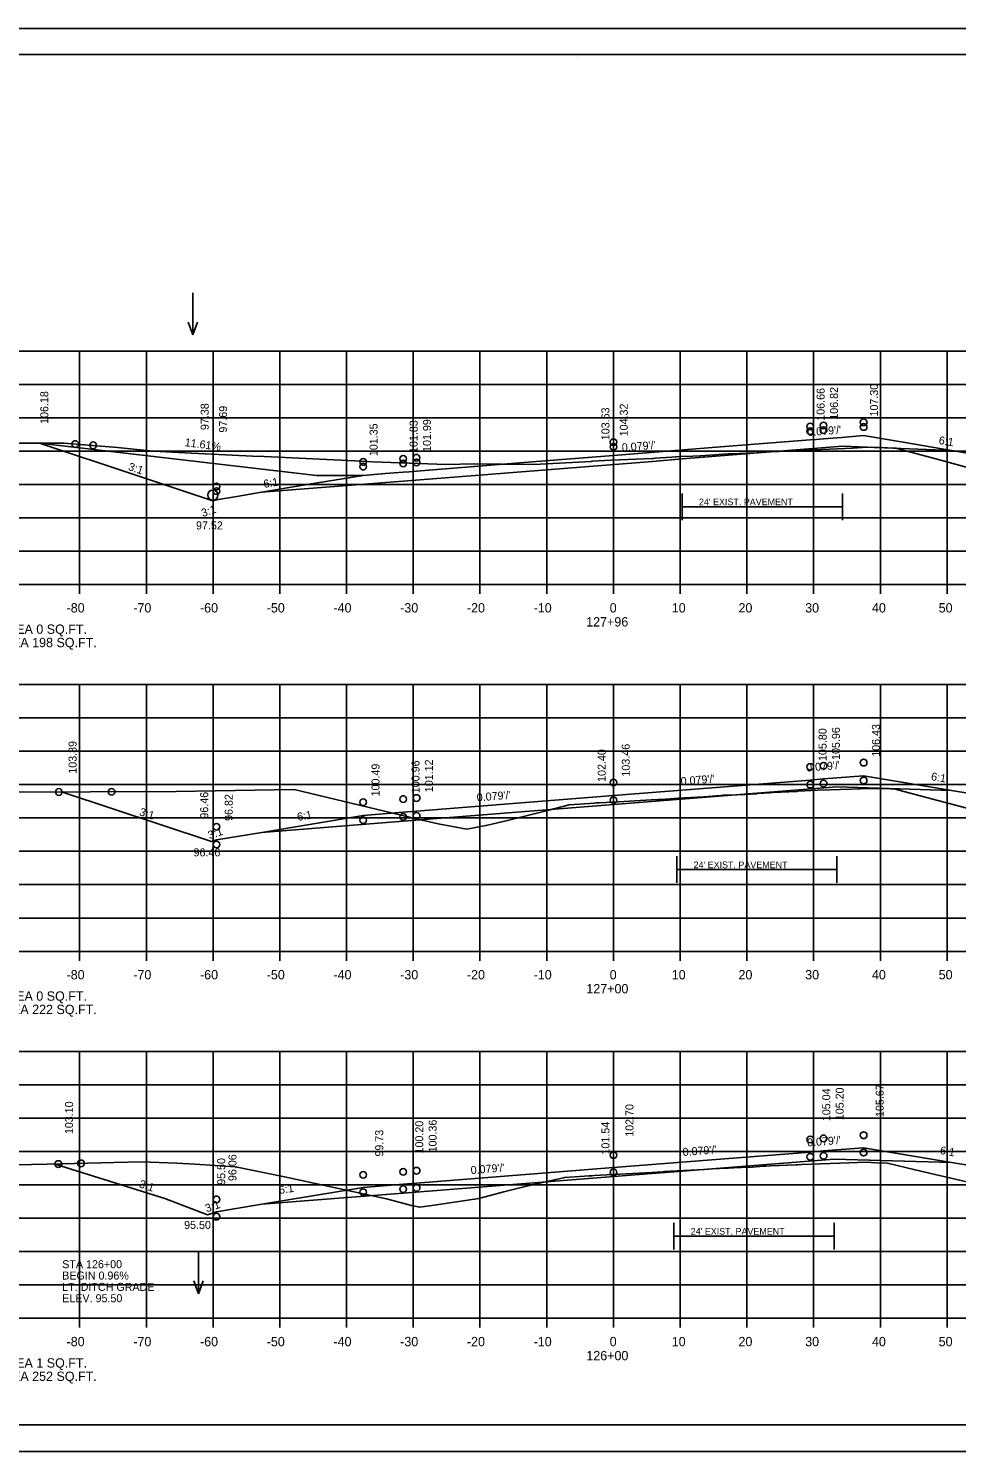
# Model space of a CAD drawing. Extents: x 1175611 to 1176402, y -433344 to -416213.
# Drawn here: x 1175693.3 to 1175832.4, y -431210.2 to -430996.8 of the extents above; entities that cross this region are included whole.
import ezdxf

# ---------------------------------------------------------------- set-up
doc = ezdxf.new("R2010")
doc.units = 0
for name, color, linetype in [('Default', 7, 'Continuous'), ('R_Alt Surface', 7, 'Continuous'), ('R_Axis', 7, 'Continuous'), ('R_Axis Annot', 7, 'Continuous'), ('R_Border', 7, 'Continuous'), ('R_Draft', 7, 'Continuous'), ('R_Drive', 7, 'Continuous'), ('R_Exist Surface', 7, 'Continuous'), ('R_Fin Surface', 7, 'Continuous'), ('R_Grid', 7, 'Continuous'), ('R_No Plot', 7, 'Continuous'), ('R_Water', 7, 'Continuous'), ('R_Water Annot', 7, 'Continuous'), ('R_Xsect Elev', 7, 'Continuous'), ('R_Xsect Slope', 7, 'Continuous')]:
    doc.layers.add(name, color=color, linetype=linetype)

msp = doc.modelspace()

# ---------------------------------------------------------------- linework, layer by layer
at = {"layer": 'R_Alt Surface'}
for points in [[(1175728.24, -431066.35), (1175749.47, -431064.67), (1175786.8, -431061.71), (1175791.28, -431061.35), (1175815.28, -431059.45), (1175831.62, -431060.06)], [(1175728.25, -431117.33), (1175749.47, -431115.65), (1175790.47, -431112.41), (1175814.47, -431110.5), (1175831.62, -431111.04)], [(1175728.25, -431173.09), (1175749.47, -431171.41), (1175786.73, -431168.47), (1175786.73, -431168.46), (1175790.04, -431168.2), (1175814.04, -431166.3), (1175831.62, -431166.8)]]:
    msp.add_lwpolyline(points, dxfattribs=at)
at = {"layer": 'R_Axis'}
for p, q in [((1175640.97, -431080.17), (1175920.97, -431080.17)), ((1175700.97, -431081.57), (1175700.97, -431080.17)), ((1175710.97, -431081.57), (1175710.97, -431080.17)), ((1175720.97, -431081.57), (1175720.97, -431080.17)), ((1175730.97, -431081.57), (1175730.97, -431080.17)), ((1175740.97, -431081.57), (1175740.97, -431080.17)), ((1175750.97, -431081.57), (1175750.97, -431080.17)), ((1175760.97, -431081.57), (1175760.97, -431080.17)), ((1175770.97, -431081.57), (1175770.97, -431080.17)), ((1175780.97, -431081.57), (1175780.97, -431080.17)), ((1175790.97, -431081.57), (1175790.97, -431080.17)), ((1175800.97, -431081.57), (1175800.97, -431080.17)), ((1175810.97, -431081.57), (1175810.97, -431080.17)), ((1175820.97, -431081.57), (1175820.97, -431080.17)), ((1175830.97, -431081.57), (1175830.97, -431080.17)), ((1175640.97, -431135.17), (1175920.97, -431135.17)), ((1175700.97, -431136.57), (1175700.97, -431135.17)), ((1175710.97, -431136.57), (1175710.97, -431135.17)), ((1175720.97, -431136.57), (1175720.97, -431135.17)), ((1175730.97, -431136.57), (1175730.97, -431135.17)), ((1175740.97, -431136.57), (1175740.97, -431135.17)), ((1175750.97, -431136.57), (1175750.97, -431135.17)), ((1175760.97, -431136.57), (1175760.97, -431135.17)), ((1175770.97, -431136.57), (1175770.97, -431135.17)), ((1175780.97, -431136.57), (1175780.97, -431135.17)), ((1175790.97, -431136.57), (1175790.97, -431135.17)), ((1175800.97, -431136.57), (1175800.97, -431135.17)), ((1175810.97, -431136.57), (1175810.97, -431135.17)), ((1175820.97, -431136.57), (1175820.97, -431135.17)), ((1175830.97, -431136.57), (1175830.97, -431135.17)), ((1175640.97, -431190.17), (1175920.97, -431190.17)), ((1175700.97, -431191.57), (1175700.97, -431190.17)), ((1175710.97, -431191.57), (1175710.97, -431190.17)), ((1175720.97, -431191.57), (1175720.97, -431190.17)), ((1175730.97, -431191.57), (1175730.97, -431190.17)), ((1175740.97, -431191.57), (1175740.97, -431190.17)), ((1175750.97, -431191.57), (1175750.97, -431190.17)), ((1175760.97, -431191.57), (1175760.97, -431190.17)), ((1175770.97, -431191.57), (1175770.97, -431190.17)), ((1175780.97, -431191.57), (1175780.97, -431190.17)), ((1175790.97, -431191.57), (1175790.97, -431190.17)), ((1175800.97, -431191.57), (1175800.97, -431190.17)), ((1175810.97, -431191.57), (1175810.97, -431190.17)), ((1175820.97, -431191.57), (1175820.97, -431190.17)), ((1175830.97, -431191.57), (1175830.97, -431190.17))]:
    msp.add_line(p, q, dxfattribs=at)
at = {"layer": 'R_Border'}
for p, q in [((1175622.97, -431000.71), (1175939.15, -431000.71)), ((1175775.49, -431000.97), (1175775.49, -431000.97)), ((1175775.49, -431000.97), (1175775.49, -431000.97)), ((1175939.15, -431206.17), (1175622.97, -431206.17))]:
    msp.add_line(p, q, dxfattribs=at)
at = {"layer": 'R_Draft'}
for p, q in [((1175803.28, -431068.51), (1175791.28, -431068.51)), ((1175803.28, -431068.51), (1175815.28, -431068.51)), ((1175802.47, -431122.92), (1175790.47, -431122.92)), ((1175802.47, -431122.92), (1175814.47, -431122.92)), ((1175802.04, -431177.86), (1175790.04, -431177.86)), ((1175802.04, -431177.86), (1175814.04, -431177.86))]:
    msp.add_line(p, q, dxfattribs=at)
for points in [[(1175791.28, -431070.51), (1175791.28, -431066.51)], [(1175815.28, -431070.51), (1175815.28, -431066.51)], [(1175790.47, -431124.92), (1175790.47, -431120.92)], [(1175814.47, -431124.92), (1175814.47, -431120.92)], [(1175790.04, -431179.86), (1175790.04, -431175.86)], [(1175814.04, -431179.86), (1175814.04, -431175.86)]]:
    msp.add_lwpolyline(points, dxfattribs=at)
at = {"layer": 'R_Drive'}
msp.add_lwpolyline([(1175743.47, -431063.81), (1175736.47, -431063.81), (1175694.96, -431058.99)], dxfattribs=at)
at = {"layer": 'R_Exist Surface'}
for points in [[(1175682.14, -431059), (1175698.58, -431058.98), (1175706.66, -431059.62), (1175711.5, -431060.15), (1175712.14, -431060.18), (1175716.75, -431060.43), (1175726.87, -431060.92), (1175728.64, -431061), (1175742.19, -431061.65), (1175744.84, -431061.76), (1175755.88, -431062.16), (1175760.16, -431062.06), (1175764.22, -431062.15), (1175769.02, -431062.16), (1175777.63, -431061.73), (1175777.77, -431061.69), (1175778.73, -431061.63), (1175780.62, -431061.54), (1175786.8, -431061.27), (1175787.01, -431061.26), (1175787.24, -431061.25), (1175789.71, -431061.08), (1175790.9, -431061), (1175792.86, -431060.92), (1175793.97, -431060.87), (1175796.19, -431060.71), (1175797.37, -431060.62), (1175798.18, -431060.59), (1175798.58, -431060.57), (1175801.16, -431060.47), (1175802.5, -431060.41), (1175803.12, -431060.37), (1175804.3, -431060.3), (1175805.75, -431060.25), (1175808.5, -431060.16), (1175809.33, -431060.09), (1175809.81, -431060.05), (1175809.82, -431060.05), (1175816.83, -431059.72), (1175818.27, -431059.65), (1175819.57, -431059.6), (1175820.02, -431059.61), (1175820.77, -431059.63), (1175823.28, -431059.72), (1175829.85, -431061.5), (1175837.3, -431063.51)], [(1175676.67, -431111.37), (1175715.44, -431111.21), (1175733.13, -431110.92), (1175751.65, -431115.35), (1175754.72, -431116.06), (1175759, -431116.84), (1175762.12, -431116.24), (1175764.89, -431115.61), (1175771.09, -431114.05), (1175774.34, -431113.21), (1175777.4, -431112.98), (1175778.07, -431112.93), (1175778.31, -431112.91), (1175778.9, -431112.88), (1175781.73, -431112.73), (1175786.64, -431112.47), (1175787.69, -431112.41), (1175788.21, -431112.38), (1175790.68, -431112.2), (1175793.51, -431112.06), (1175793.88, -431112.04), (1175797.07, -431111.8), (1175797.43, -431111.77), (1175797.53, -431111.77), (1175798.27, -431111.74), (1175798.49, -431111.73), (1175800.41, -431111.64), (1175800.64, -431111.63), (1175802.41, -431111.53), (1175802.61, -431111.51), (1175804.39, -431111.39), (1175804.87, -431111.37), (1175808.44, -431111.19), (1175808.55, -431111.18), (1175809.67, -431111.1), (1175811.6, -431111.03), (1175816.65, -431110.86), (1175819.4, -431110.75), (1175820.31, -431110.78), (1175822.47, -431110.82), (1175822.95, -431110.83), (1175823.72, -431111.03), (1175837.13, -431114.57)], [(1175675.07, -431167.5), (1175696.11, -431167.09), (1175710.21, -431166.7), (1175715.53, -431166.91), (1175718.22, -431167.08), (1175724.33, -431167.48), (1175731.65, -431168.97), (1175746.97, -431172.26), (1175750.73, -431173.29), (1175751.93, -431173.53), (1175754.43, -431173.15), (1175760.79, -431172.23), (1175764.55, -431171.23), (1175766.53, -431170.7), (1175768.78, -431170.18), (1175773.66, -431169.05), (1175776.65, -431168.88), (1175777.28, -431168.84), (1175777.45, -431168.83), (1175777.75, -431168.81), (1175778.09, -431168.79), (1175786.73, -431168.3), (1175788.31, -431168.2), (1175788.63, -431168.18), (1175789.52, -431168.14), (1175794.57, -431167.87), (1175796.41, -431167.74), (1175796.86, -431167.71), (1175797.81, -431167.67), (1175797.93, -431167.66), (1175798.22, -431167.65), (1175799.8, -431167.59), (1175800.12, -431167.58), (1175801.8, -431167.51), (1175803.48, -431167.39), (1175803.83, -431167.36), (1175804.5, -431167.33), (1175808.37, -431167.16), (1175808.53, -431167.15), (1175809.2, -431167.12), (1175816.25, -431166.89), (1175818.99, -431166.79), (1175819.6, -431166.81), (1175820.39, -431166.86), (1175822.04, -431166.94), (1175826.17, -431167.93), (1175834.32, -431169.84)]]:
    msp.add_lwpolyline(points, dxfattribs=at)
at = {"layer": 'R_Fin Surface'}
for points in [[(1175694.96, -431058.99), (1175709.41, -431063.8), (1175720.95, -431067.65), (1175721.47, -431067.47), (1175724.52, -431066.97), (1175728.24, -431066.35), (1175735.09, -431065.2), (1175743.47, -431063.81), (1175746.75, -431063.55), (1175749.47, -431063.33), (1175750.37, -431063.26), (1175751.47, -431063.17), (1175767.52, -431061.9), (1175780.97, -431060.84), (1175797.02, -431059.56), (1175810.47, -431058.5), (1175811.37, -431058.43), (1175812.47, -431058.34), (1175815.18, -431058.13), (1175818.47, -431057.86), (1175824.39, -431058.85), (1175831.62, -431060.06), (1175836.46, -431060.86)], [(1175694.96, -431058.99), (1175709.41, -431063.8), (1175720.95, -431067.65), (1175721.47, -431067.47), (1175724.52, -431066.97), (1175728.24, -431066.35), (1175735.09, -431065.2), (1175743.47, -431063.81), (1175746.75, -431063.55), (1175749.47, -431063.33), (1175750.37, -431063.26), (1175751.47, -431063.17), (1175767.52, -431061.9), (1175780.97, -431060.84), (1175797.02, -431059.56), (1175810.47, -431058.5), (1175811.37, -431058.43), (1175812.47, -431058.34), (1175815.18, -431058.13), (1175818.47, -431057.86), (1175824.39, -431058.85), (1175831.62, -431060.06), (1175836.46, -431060.86)], [(1175698.42, -431111.28), (1175720.72, -431118.71), (1175721.47, -431118.46), (1175728.25, -431117.33), (1175743.47, -431114.8), (1175749.47, -431114.32), (1175751.47, -431114.16), (1175780.97, -431111.82), (1175810.47, -431109.49), (1175812.47, -431109.33), (1175818.47, -431108.85), (1175831.62, -431111.04), (1175840.47, -431112.52), (1175857.95, -431118.35)], [(1175698.42, -431111.28), (1175720.72, -431118.71), (1175721.47, -431118.46), (1175728.25, -431117.33), (1175743.47, -431114.8), (1175749.47, -431114.32), (1175751.47, -431114.16), (1175780.97, -431111.82), (1175810.47, -431109.49), (1175812.47, -431109.33), (1175818.47, -431108.85), (1175831.62, -431111.04), (1175840.47, -431112.52), (1175857.95, -431118.35)], [(1175697.3, -431167.06), (1175713.76, -431172.21), (1175720.13, -431174.67), (1175721.47, -431174.22), (1175728.25, -431173.09), (1175743.47, -431170.56), (1175749.47, -431170.08), (1175751.47, -431169.92), (1175780.97, -431167.58), (1175810.47, -431165.25), (1175812.47, -431165.09), (1175818.47, -431164.61), (1175831.62, -431166.8), (1175840.47, -431168.28), (1175863.37, -431175.91)], [(1175697.3, -431167.06), (1175713.76, -431172.21), (1175720.13, -431174.67), (1175721.47, -431174.22), (1175728.25, -431173.09), (1175743.47, -431170.56), (1175749.47, -431170.08), (1175751.47, -431169.92), (1175780.97, -431167.58), (1175810.47, -431165.25), (1175812.47, -431165.09), (1175818.47, -431164.61), (1175831.62, -431166.8), (1175840.47, -431168.28), (1175863.37, -431175.91)]]:
    msp.add_lwpolyline(points, dxfattribs=at)
at = {"layer": 'R_Grid'}
for p, q in [((1175640.97, -431045.17), (1175920.97, -431045.17)), ((1175700.97, -431080.17), (1175700.97, -431045.17)), ((1175710.97, -431080.17), (1175710.97, -431045.17)), ((1175720.97, -431080.17), (1175720.97, -431045.17)), ((1175730.97, -431080.17), (1175730.97, -431045.17)), ((1175740.97, -431080.17), (1175740.97, -431045.17)), ((1175750.97, -431080.17), (1175750.97, -431045.17)), ((1175760.97, -431080.17), (1175760.97, -431045.17)), ((1175770.97, -431080.17), (1175770.97, -431045.17)), ((1175780.97, -431080.17), (1175780.97, -431045.17)), ((1175790.97, -431080.17), (1175790.97, -431045.17)), ((1175800.97, -431080.17), (1175800.97, -431045.17)), ((1175810.97, -431080.17), (1175810.97, -431045.17)), ((1175820.97, -431080.17), (1175820.97, -431045.17)), ((1175830.97, -431080.17), (1175830.97, -431045.17)), ((1175640.97, -431050.17), (1175920.97, -431050.17)), ((1175640.97, -431055.17), (1175920.97, -431055.17)), ((1175640.97, -431060.17), (1175920.97, -431060.17)), ((1175640.97, -431065.17), (1175920.97, -431065.17)), ((1175640.97, -431070.17), (1175920.97, -431070.17)), ((1175640.97, -431075.17), (1175920.97, -431075.17)), ((1175640.97, -431080.17), (1175920.97, -431080.17)), ((1175640.97, -431095.17), (1175920.97, -431095.17)), ((1175700.97, -431135.17), (1175700.97, -431095.17)), ((1175710.97, -431135.17), (1175710.97, -431095.17)), ((1175720.97, -431135.17), (1175720.97, -431095.17)), ((1175730.97, -431135.17), (1175730.97, -431095.17)), ((1175740.97, -431135.17), (1175740.97, -431095.17)), ((1175750.97, -431135.17), (1175750.97, -431095.17)), ((1175760.97, -431135.17), (1175760.97, -431095.17)), ((1175770.97, -431135.17), (1175770.97, -431095.17)), ((1175780.97, -431135.17), (1175780.97, -431095.17)), ((1175790.97, -431135.17), (1175790.97, -431095.17)), ((1175800.97, -431135.17), (1175800.97, -431095.17)), ((1175810.97, -431135.17), (1175810.97, -431095.17)), ((1175820.97, -431135.17), (1175820.97, -431095.17)), ((1175830.97, -431135.17), (1175830.97, -431095.17)), ((1175640.97, -431100.17), (1175920.97, -431100.17)), ((1175640.97, -431105.17), (1175920.97, -431105.17)), ((1175640.97, -431110.17), (1175920.97, -431110.17)), ((1175640.97, -431115.17), (1175920.97, -431115.17)), ((1175640.97, -431120.17), (1175920.97, -431120.17)), ((1175640.97, -431125.17), (1175920.97, -431125.17)), ((1175640.97, -431130.17), (1175920.97, -431130.17)), ((1175640.97, -431135.17), (1175920.97, -431135.17)), ((1175640.97, -431150.17), (1175920.97, -431150.17)), ((1175700.97, -431190.17), (1175700.97, -431150.17)), ((1175710.97, -431190.17), (1175710.97, -431150.17)), ((1175720.97, -431190.17), (1175720.97, -431150.17)), ((1175730.97, -431190.17), (1175730.97, -431150.17)), ((1175740.97, -431190.17), (1175740.97, -431150.17)), ((1175750.97, -431190.17), (1175750.97, -431150.17)), ((1175760.97, -431190.17), (1175760.97, -431150.17)), ((1175770.97, -431190.17), (1175770.97, -431150.17)), ((1175780.97, -431190.17), (1175780.97, -431150.17)), ((1175790.97, -431190.17), (1175790.97, -431150.17)), ((1175800.97, -431190.17), (1175800.97, -431150.17)), ((1175810.97, -431190.17), (1175810.97, -431150.17)), ((1175820.97, -431190.17), (1175820.97, -431150.17)), ((1175830.97, -431190.17), (1175830.97, -431150.17)), ((1175640.97, -431155.17), (1175920.97, -431155.17)), ((1175640.97, -431160.17), (1175920.97, -431160.17)), ((1175640.97, -431165.17), (1175920.97, -431165.17)), ((1175640.97, -431170.17), (1175920.97, -431170.17)), ((1175640.97, -431175.17), (1175920.97, -431175.17)), ((1175640.97, -431180.17), (1175920.97, -431180.17)), ((1175640.97, -431185.17), (1175920.97, -431185.17)), ((1175640.97, -431190.17), (1175920.97, -431190.17))]:
    msp.add_line(p, q, dxfattribs=at)
at = {"layer": 'R_No Plot'}
for p, q in [((1175610.57, -430996.82), (1175943.91, -430996.82)), ((1175610.57, -431210.15), (1175943.91, -431210.15))]:
    msp.add_line(p, q, dxfattribs=at)
msp.add_lwpolyline([(1175610.57, -430996.82), (1175943.91, -430996.82), (1175943.91, -431210.15), (1175610.57, -431210.15)], close=True, dxfattribs=at)
for centre in [(1175810.46, -431056.49), (1175810.47, -431057.19), (1175812.46, -431056.33), (1175812.47, -431057.03), (1175818.46, -431055.86), (1175818.47, -431056.56), (1175700.32, -431059.12), (1175700.32, -431059.12), (1175702.99, -431059.31), (1175780.96, -431058.83), (1175780.97, -431059.53), (1175743.46, -431061.8), (1175749.46, -431061.33), (1175751.46, -431061.17), (1175751.47, -431061.87), (1175743.47, -431062.5), (1175749.47, -431062.03), (1175721.46, -431065.47), (1175721.47, -431066.17), (1175810.47, -431107.51), (1175812.47, -431107.35), (1175818.47, -431106.88), (1175780.97, -431109.85), (1175810.47, -431110.18), (1175812.47, -431110.02), (1175818.47, -431109.54), (1175697.86, -431111.28), (1175697.86, -431111.28), (1175705.76, -431111.25), (1175743.47, -431112.82), (1175749.47, -431112.34), (1175751.47, -431112.18), (1175780.97, -431112.51), (1175749.47, -431115.01), (1175751.47, -431114.85), (1175721.47, -431116.49), (1175743.47, -431115.49), (1175721.47, -431119.15), (1175810.47, -431163.37), (1175812.47, -431163.21), (1175818.47, -431162.74), (1175780.97, -431165.71), (1175810.47, -431165.97), (1175812.47, -431165.81), (1175818.47, -431165.33), (1175697.78, -431167.05), (1175697.78, -431167.05), (1175701.17, -431166.95), (1175749.47, -431168.21), (1175751.47, -431168.05), (1175780.97, -431168.3), (1175743.47, -431168.68), (1175751.47, -431170.64), (1175721.47, -431172.35), (1175743.47, -431171.28), (1175749.47, -431170.8), (1175721.47, -431174.94)]:
    msp.add_circle(centre, 0.5, dxfattribs=at)
at = {"layer": 'R_Water'}
msp.add_circle((1175720.93, -431066.78), 0.75, dxfattribs=at)
at = {"layer": 'R_Water Annot'}
for p, q in [((1175717.95, -431036.47), (1175717.95, -431042.76)), ((1175717.95, -431042.76), (1175717.25, -431040.83)), ((1175717.95, -431042.76), (1175718.65, -431040.83)), ((1175718.76, -431180.21), (1175718.76, -431186.5)), ((1175718.76, -431186.5), (1175718.06, -431184.57)), ((1175718.76, -431186.5), (1175719.46, -431184.57))]:
    msp.add_line(p, q, dxfattribs=at)

# ---------------------------------------------------------------- texts
at = {"layer": 'Default'}
for s, p in [('CUT  AREA 0 SQ.FT.', (1175683.97, -431087.57)), ('FILL AREA 198 SQ.FT.', (1175683.97, -431089.57)), ('CUT  AREA 0 SQ.FT.', (1175683.97, -431142.57)), ('FILL AREA 222 SQ.FT.', (1175683.97, -431144.57)), ('CUT  AREA 1 SQ.FT.', (1175683.97, -431197.57)), ('FILL AREA 252 SQ.FT.', (1175683.97, -431199.57))]:
    msp.add_text(s, height=1.4, dxfattribs=at).set_placement(p)
at = {"layer": 'R_Axis Annot'}
for s, p in [('-80', (1175699.01, -431084.37)), ('-70', (1175709.01, -431084.37)), ('-60', (1175719.01, -431084.37)), ('-50', (1175729.01, -431084.37)), ('-40', (1175739.01, -431084.37)), ('-30', (1175749.01, -431084.37)), ('-20', (1175759.01, -431084.37)), ('-10', (1175769.01, -431084.37)), ('0', (1175780.41, -431084.37)), ('10', (1175789.71, -431084.37)), ('20', (1175799.71, -431084.37)), ('30', (1175809.71, -431084.37)), ('40', (1175819.71, -431084.37)), ('50', (1175829.71, -431084.37)), ('127+96', (1175776.89, -431086.47)), ('-80', (1175699.01, -431139.37)), ('-70', (1175709.01, -431139.37)), ('-60', (1175719.01, -431139.37)), ('-50', (1175729.01, -431139.37)), ('-40', (1175739.01, -431139.37)), ('-30', (1175749.01, -431139.37)), ('-20', (1175759.01, -431139.37)), ('-10', (1175769.01, -431139.37)), ('0', (1175780.41, -431139.37)), ('10', (1175789.71, -431139.37)), ('20', (1175799.71, -431139.37)), ('30', (1175809.71, -431139.37)), ('40', (1175819.71, -431139.37)), ('50', (1175829.71, -431139.37)), ('127+00', (1175776.91, -431141.47)), ('-80', (1175699.01, -431194.37)), ('-70', (1175709.01, -431194.37)), ('-60', (1175719.01, -431194.37)), ('-50', (1175729.01, -431194.37)), ('-40', (1175739.01, -431194.37)), ('-30', (1175749.01, -431194.37)), ('-20', (1175759.01, -431194.37)), ('-10', (1175769.01, -431194.37)), ('0', (1175780.41, -431194.37)), ('10', (1175789.71, -431194.37)), ('20', (1175799.71, -431194.37)), ('30', (1175809.71, -431194.37)), ('40', (1175819.71, -431194.37)), ('50', (1175829.71, -431194.37)), ('126+00', (1175776.91, -431196.47))]:
    msp.add_text(s, height=1.4, dxfattribs=at).set_placement(p)
at = {"layer": 'R_Draft'}
for p in [(1175793.79, -431068.29), (1175792.98, -431122.7), (1175792.55, -431177.64)]:
    msp.add_text("24' EXIST. PAVEMENT", height=1, dxfattribs=at).set_placement(p)
at = {"layer": 'R_Drive'}
msp.add_text('11.61%', height=1.2, rotation=352.5781, dxfattribs=at).set_placement((1175716.67, -431059.42))
at = {"layer": 'R_Water Annot'}
for s, p in [('STA 126+00', (1175698.36, -431182.67)), ('BEGIN 0.96%', (1175698.36, -431184.37)), ('LT. DITCH GRADE', (1175698.36, -431186.07)), ('ELEV. 95.50', (1175698.36, -431187.77))]:
    msp.add_text(s, height=1.2, dxfattribs=at).set_placement(p)
at = {"layer": 'R_Xsect Elev'}
for s, p in [('106.82', (1175814.62, -431055.47)), ('107.30', (1175820.62, -431054.99)), ('106.18', (1175696.27, -431056.1)), ('106.66', (1175812.62, -431055.62)), ('97.38', (1175720.31, -431057.02)), ('97.69', (1175723.06, -431057.4)), ('103.63', (1175780.37, -431058.54)), ('104.32', (1175783.12, -431057.96)), ('101.35', (1175745.62, -431060.93)), ('101.83', (1175751.62, -431060.46)), ('101.99', (1175753.62, -431060.3)), ('105.80', (1175812.91, -431106.63)), ('105.96', (1175814.91, -431106.47)), ('106.43', (1175820.91, -431106)), ('103.89', (1175700.51, -431108.54)), ('102.40', (1175779.81, -431109.77)), ('103.46', (1175783.41, -431108.97)), ('100.49', (1175745.91, -431111.94)), ('100.96', (1175751.91, -431111.46)), ('101.12', (1175753.91, -431111.31)), ('96.46', (1175720.24, -431115.27)), ('96.82', (1175723.91, -431115.61)), ('105.67', (1175821.47, -431160)), ('105.04', (1175813.47, -431160.63)), ('105.20', (1175815.47, -431160.48)), ('103.10', (1175699.98, -431162.57)), ('102.70', (1175783.97, -431162.97)), ('100.20', (1175752.47, -431165.47)), ('100.36', (1175754.47, -431165.31)), ('101.54', (1175780.37, -431165.63)), ('99.73', (1175746.47, -431165.94)), ('96.06', (1175724.47, -431169.61)), ('95.50', (1175722.79, -431170.17))]:
    msp.add_text(s, height=1.2, rotation=90, dxfattribs=at).set_placement(p)
for s, p in [('97.52', (1175718.41, -431071.92)), ('96.46', (1175718.04, -431120.93)), ('95.50', (1175716.63, -431176.78))]:
    msp.add_text(s, height=1.2, dxfattribs=at).set_placement(p)
at = {"layer": 'R_Xsect Slope'}
for s, rotation, p in [("0.079'/'", 4.5308, (1175810.07, -431057.95)), ("0.079'/'", 4.5308, (1175782.27, -431060.24)), ('6:1', 350.5376, (1175829.66, -431059.1)), ('3:1', 341.565, (1175708.16, -431062.99)), ('6:1', 9.4624, (1175728.63, -431065.7)), ('3:1', 18.4349, (1175719.44, -431070.07)), ("0.079'/'", 4.5308, (1175809.9, -431108.23)), ('6:1', 350.5377, (1175828.51, -431109.5)), ("0.079'/'", 4.5308, (1175791.09, -431110.27)), ("0.079'/'", 4.5308, (1175760.53, -431112.7)), ('3:1', 341.5651, (1175709.82, -431114.74)), ('6:1', 9.4623, (1175733.67, -431115.62)), ('3:1', 18.4349, (1175720.43, -431118.36)), ("0.079'/'", 4.5308, (1175810.04, -431164.44)), ("0.079'/'", 4.5308, (1175791.39, -431165.86)), ('6:1', 350.5377, (1175829.84, -431165.55)), ("0.079'/'", 4.5308, (1175759.62, -431168.57)), ('3:1', 341.5651, (1175709.79, -431170.52)), ('6:1', 9.4623, (1175730.93, -431171.57)), ('3:1', 18.4349, (1175720.01, -431174.31))]:
    msp.add_text(s, height=1.2, rotation=rotation, dxfattribs=at).set_placement(p)

doc.saveas('drawing.dxf')
